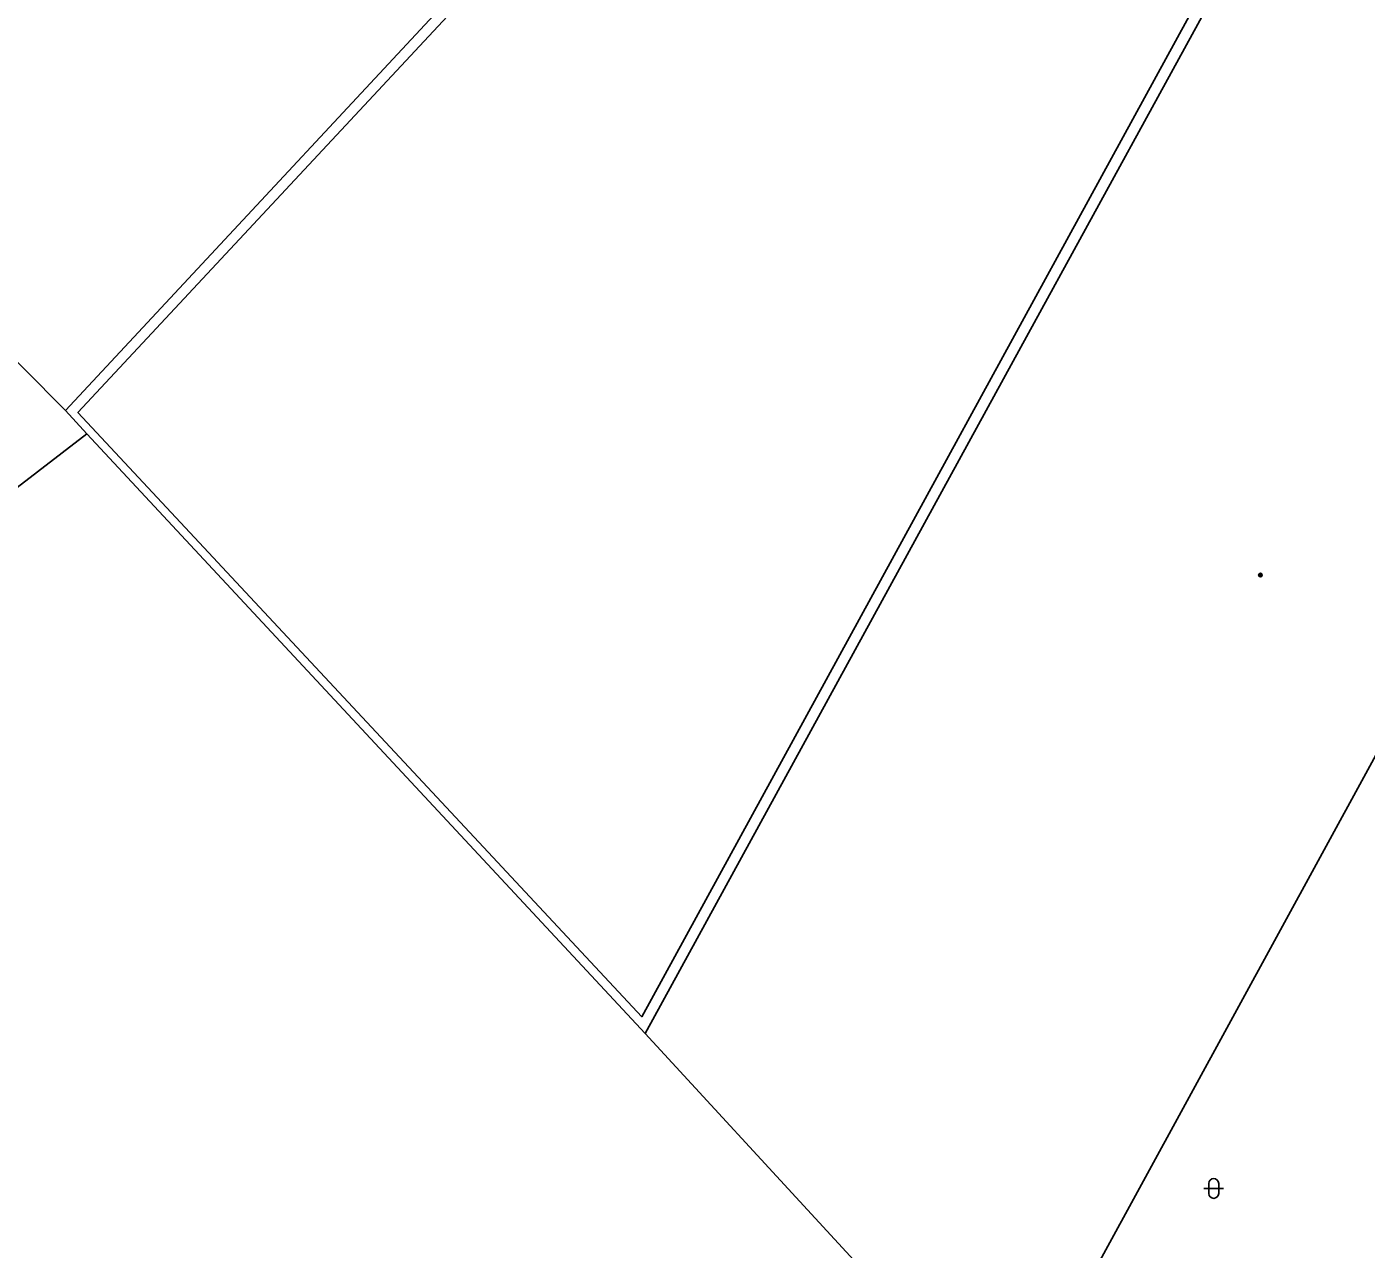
# Model space of a CAD drawing. Extents: x -598932 to -598196, y -1162207 to -1161504.
# Drawn here: x -598372.7 to -598304.8, y -1161634.7 to -1161572.8 of the extents above; entities that cross this region are included whole.
import ezdxf

# ---------------------------------------------------------------- set-up
doc = ezdxf.new("R2010")
doc.units = 0
for name, color, linetype in [('Level 36', 7, 'Continuous'), ('Level 39', 7, 'Continuous'), ('TM - budovy zdene_ betonove - VP', 7, 'Continuous'), ('TM - rozhrani ploch obecne - VN', 7, 'Continuous')]:
    doc.layers.add(name, color=color, linetype=linetype)

msp = doc.modelspace()

# ---------------------------------------------------------------- linework, layer by layer
at = {"layer": 'Level 36'}
for p, q in [((-598312.776, -1161631.396), (-598312.776, -1161631.896)), ((-598312.276, -1161631.396), (-598312.276, -1161631.896)), ((-598313.026, -1161631.646), (-598312.026, -1161631.646))]:
    msp.add_line(p, q, dxfattribs=at)
for centre, start, end in [((-598312.526, -1161631.396), 0, 180), ((-598312.526, -1161631.896), 180, 0)]:
    msp.add_arc(centre, 0.25, start, end, dxfattribs=at)
at = {"layer": 'Level 39'}
for radius in [0.09, 0.0398]:
    msp.add_circle((-598310.16, -1161600.58), radius, dxfattribs=at)
at = {"layer": 'TM - budovy zdene_ betonove - VP'}
for points in [[(-598322.3, -1161589.04), (-598303.97, -1161555.59)], [(-598346.5, -1161566.26), (-598370.71, -1161592.25)], [(-598370.71, -1161592.25), (-598387.78, -1161575.06)], [(-598341.34, -1161623.8), (-598322.3, -1161589.04)], [(-598370.71, -1161592.25), (-598369.62, -1161593.42), (-598341.34, -1161623.8)], [(-598369.62, -1161593.42), (-598379.65, -1161601.12)], [(-598302.51, -1161606.39), (-598322.93, -1161643.79)], [(-598322.93, -1161643.79), (-598341.34, -1161623.8)]]:
    msp.add_lwpolyline(points, dxfattribs=at)
at = {"layer": 'TM - rozhrani ploch obecne - VN'}
msp.add_lwpolyline([(-598299.54, -1161547.41), (-598314.85, -1161533.14), (-598370.08, -1161592.34), (-598341.51, -1161622.95), (-598304.43, -1161555.18), (-598303.97, -1161555.46)], dxfattribs=at)

doc.saveas('drawing.dxf')
